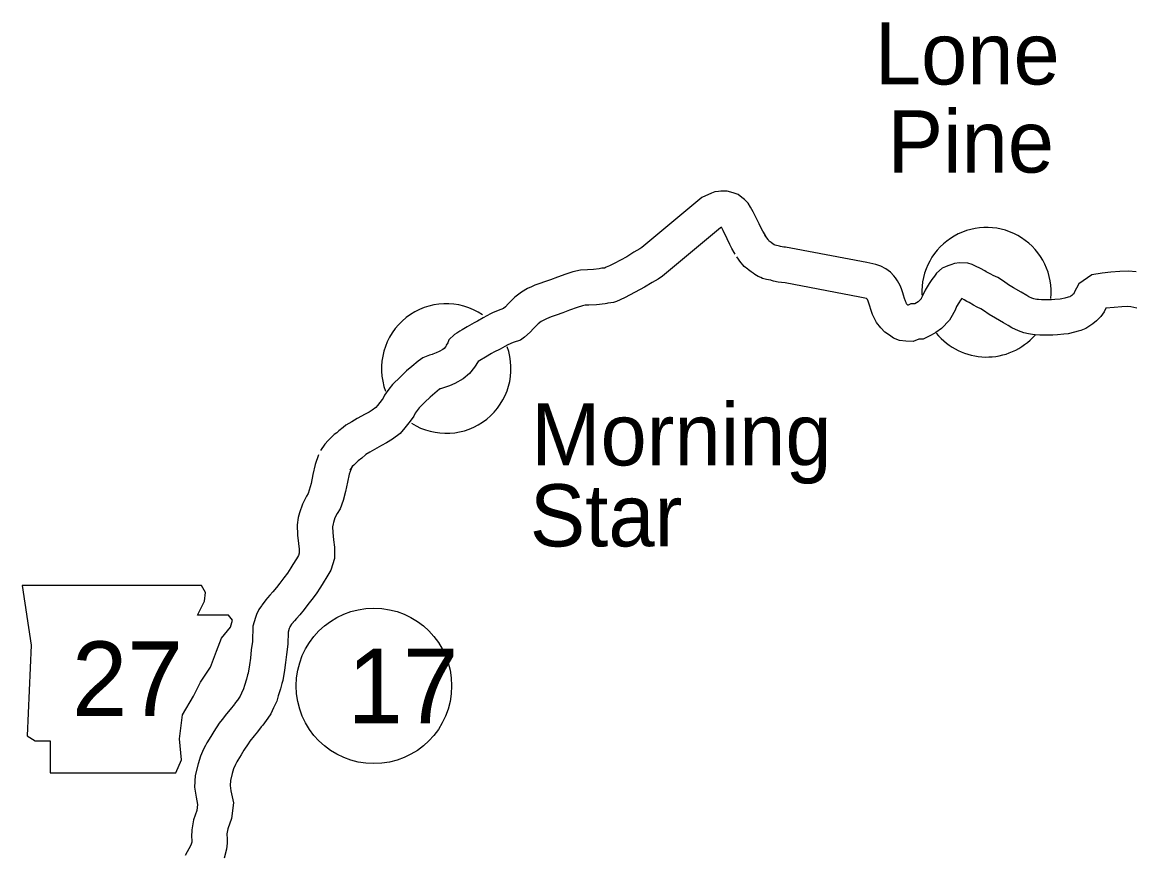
# Model space of a CAD drawing. Extents: x -939622 to -934245, y 1383184 to 1385301.
# Drawn here: x -934965.88 to -934937.51, y 1384077.93 to 1384099.07 of the extents above; entities that cross this region are included whole.
import ezdxf

# ---------------------------------------------------------------- set-up
doc = ezdxf.new("R2010")
doc.units = 0
for name, color, linetype in [('Level 10', 7, 'Continuous'), ('Level 21', 7, 'Continuous'), ('Level 24', 7, 'Continuous'), ('Level 27', 7, 'Continuous')]:
    doc.layers.add(name, color=color, linetype=linetype)

msp = doc.modelspace()

# ---------------------------------------------------------------- linework, layer by layer
at = {"layer": 'Level 10'}
for points in [[(-934946.915, 1384093.584), (-934946.952, 1384093.656), (-934947.011, 1384093.751), (-934947.044, 1384093.816), (-934947.105, 1384093.944), (-934947.21, 1384094.159), (-934947.252, 1384094.248), (-934947.285, 1384094.309), (-934947.324, 1384094.368), (-934947.379, 1384094.464), (-934947.477, 1384094.563), (-934947.545, 1384094.607), (-934947.633, 1384094.685), (-934947.764, 1384094.733), (-934947.918, 1384094.775), (-934948.018, 1384094.775), (-934948.076, 1384094.771), (-934948.137, 1384094.767), (-934948.232, 1384094.753), (-934948.318, 1384094.724), (-934948.566, 1384094.611), (-934950.094, 1384093.336), (-934950.142, 1384093.306), (-934950.299, 1384093.215), (-934950.477, 1384093.101), (-934950.797, 1384092.928), (-934950.919, 1384092.869), (-934950.996, 1384092.833), (-934951.029, 1384092.819), (-934951.041, 1384092.812), (-934951.046, 1384092.812), (-934951.107, 1384092.808), (-934951.179, 1384092.793), (-934951.32, 1384092.774), (-934951.474, 1384092.77), (-934951.658, 1384092.762), (-934951.847, 1384092.719), (-934952.028, 1384092.66), (-934952.238, 1384092.585), (-934952.418, 1384092.518), (-934952.57, 1384092.461), (-934952.692, 1384092.421), (-934952.815, 1384092.377), (-934952.9, 1384092.335), (-934953.001, 1384092.292), (-934953.154, 1384092.199), (-934953.325, 1384092.073), (-934953.496, 1384091.899), (-934953.563, 1384091.829), (-934953.615, 1384091.782), (-934953.686, 1384091.757), (-934953.876, 1384091.681), (-934953.944, 1384091.648), (-934954.132, 1384091.543), (-934954.282, 1384091.464), (-934954.362, 1384091.421), (-934954.537, 1384091.319), (-934954.672, 1384091.237), (-934954.726, 1384091.207), (-934954.801, 1384091.159), (-934954.861, 1384091.119), (-934955.005, 1384090.984), (-934955.036, 1384090.911), (-934955.077, 1384090.847), (-934955.088, 1384090.813), (-934955.089, 1384090.81), (-934955.125, 1384090.766), (-934955.16, 1384090.737), (-934955.252, 1384090.686), (-934955.333, 1384090.651), (-934955.419, 1384090.618), (-934955.43, 1384090.615), (-934955.504, 1384090.599), (-934955.668, 1384090.529), (-934955.792, 1384090.445), (-934955.947, 1384090.31), (-934956.083, 1384090.197), (-934956.243, 1384090.047), (-934956.442, 1384089.851), (-934956.535, 1384089.728), (-934956.647, 1384089.579), (-934956.68, 1384089.504), (-934956.71, 1384089.464), (-934956.825, 1384089.315), (-934956.872, 1384089.261), (-934956.958, 1384089.195), (-934957.036, 1384089.145), (-934957.139, 1384089.094), (-934957.346, 1384088.98), (-934957.483, 1384088.9), (-934957.633, 1384088.809), (-934957.703, 1384088.754), (-934957.807, 1384088.666), (-934957.861, 1384088.621), (-934957.929, 1384088.575), (-934958.079, 1384088.421), (-934958.165, 1384088.331), (-934958.276, 1384088.164)], [(-934947.713, 1384093.168), (-934947.735, 1384093.211), (-934947.796, 1384093.308), (-934947.852, 1384093.418), (-934947.916, 1384093.555), (-934948.02, 1384093.768), (-934948.055, 1384093.841), (-934948.058, 1384093.846), (-934948.062, 1384093.852), (-934948.083, 1384093.842), (-934949.564, 1384092.606), (-934949.678, 1384092.534), (-934949.832, 1384092.445), (-934950.02, 1384092.325), (-934950.385, 1384092.128), (-934950.533, 1384092.056), (-934950.624, 1384092.013), (-934950.645, 1384092.004), (-934950.735, 1384091.96), (-934950.814, 1384091.94), (-934950.881, 1384091.926), (-934950.958, 1384091.916), (-934950.986, 1384091.914), (-934951.029, 1384091.905), (-934951.247, 1384091.876), (-934951.441, 1384091.87), (-934951.538, 1384091.866), (-934951.607, 1384091.85), (-934951.738, 1384091.808), (-934951.93, 1384091.739), (-934952.104, 1384091.675), (-934952.27, 1384091.612), (-934952.4, 1384091.569), (-934952.463, 1384091.547), (-934952.522, 1384091.518), (-934952.588, 1384091.489), (-934952.652, 1384091.451), (-934952.733, 1384091.391), (-934952.851, 1384091.271), (-934952.94, 1384091.179), (-934953.077, 1384091.057), (-934953.181, 1384090.981), (-934953.369, 1384090.915), (-934953.508, 1384090.859), (-934953.525, 1384090.851), (-934953.703, 1384090.752), (-934953.858, 1384090.67), (-934953.923, 1384090.635), (-934954.078, 1384090.545), (-934954.219, 1384090.46), (-934954.264, 1384090.435), (-934954.355, 1384090.287), (-934954.481, 1384090.132), (-934954.645, 1384089.994), (-934954.853, 1384089.878), (-934954.994, 1384089.817), (-934955.142, 1384089.76), (-934955.221, 1384089.739), (-934955.231, 1384089.737), (-934955.234, 1384089.736), (-934955.242, 1384089.73), (-934955.364, 1384089.625), (-934955.486, 1384089.523), (-934955.62, 1384089.397), (-934955.764, 1384089.256), (-934955.815, 1384089.187), (-934955.866, 1384089.121), (-934955.899, 1384089.046), (-934955.995, 1384088.918), (-934956.126, 1384088.748), (-934956.248, 1384088.604), (-934956.444, 1384088.455), (-934956.594, 1384088.36), (-934956.72, 1384088.297), (-934956.903, 1384088.197), (-934957.024, 1384088.126), (-934957.12, 1384088.068), (-934957.134, 1384088.057), (-934957.228, 1384087.977), (-934957.318, 1384087.902), (-934957.347, 1384087.883), (-934957.431, 1384087.796), (-934957.459, 1384087.767), (-934957.528, 1384087.664)], [(-934938.631, 1384092.639), (-934938.959, 1384092.414), (-934939.073, 1384092.193), (-934939.088, 1384092.16), (-934939.111, 1384092.138), (-934939.139, 1384092.115), (-934939.163, 1384092.099), (-934939.179, 1384092.089), (-934939.189, 1384092.085), (-934939.23, 1384092.074), (-934939.313, 1384092.048), (-934939.388, 1384092.029), (-934939.435, 1384092.024), (-934939.574, 1384092.011), (-934939.651, 1384092.006), (-934939.805, 1384092.004), (-934939.908, 1384092.007), (-934939.989, 1384092.012), (-934940.026, 1384092.016), (-934940.075, 1384092.022), (-934940.103, 1384092.029), (-934940.156, 1384092.048), (-934940.233, 1384092.083), (-934940.283, 1384092.115), (-934940.424, 1384092.201), (-934940.627, 1384092.313), (-934940.75, 1384092.388), (-934940.88, 1384092.479), (-934941.025, 1384092.575), (-934941.144, 1384092.626), (-934941.196, 1384092.656), (-934941.316, 1384092.722), (-934941.357, 1384092.745), (-934941.46, 1384092.806), (-934941.59, 1384092.866), (-934941.675, 1384092.903), (-934941.783, 1384092.939), (-934941.995, 1384092.946), (-934942.122, 1384092.93), (-934942.222, 1384092.897), (-934942.296, 1384092.871), (-934942.352, 1384092.846), (-934942.44, 1384092.807), (-934942.583, 1384092.68), (-934942.633, 1384092.61), (-934942.7, 1384092.522), (-934942.772, 1384092.417), (-934942.877, 1384092.247), (-934942.93, 1384092.124), (-934942.946, 1384092.092), (-934942.973, 1384092.04), (-934942.977, 1384092.034), (-934943.052, 1384091.957), (-934943.094, 1384091.926), (-934943.135, 1384091.902), (-934943.237, 1384091.899), (-934943.308, 1384091.868), (-934943.315, 1384091.872), (-934943.33, 1384091.888), (-934943.346, 1384091.907), (-934943.36, 1384091.938), (-934943.378, 1384091.973), (-934943.4, 1384092.042), (-934943.426, 1384092.121), (-934943.445, 1384092.18), (-934943.476, 1384092.288), (-934943.512, 1384092.366), (-934943.574, 1384092.487), (-934943.633, 1384092.568), (-934943.673, 1384092.619), (-934943.757, 1384092.709), (-934943.872, 1384092.794), (-934943.999, 1384092.86), (-934944.127, 1384092.905), (-934944.36, 1384092.955), (-934946.296, 1384093.324), (-934946.428, 1384093.343), (-934946.474, 1384093.347), (-934946.518, 1384093.357), (-934946.557, 1384093.367), (-934946.584, 1384093.374), (-934946.691, 1384093.401), (-934946.718, 1384093.405), (-934946.757, 1384093.435), (-934946.787, 1384093.453), (-934946.798, 1384093.461), (-934946.846, 1384093.501), (-934946.853, 1384093.506), (-934946.872, 1384093.541), (-934946.959, 1384093.652)], [(-934938.268, 1384091.789), (-934938.31, 1384091.698), (-934938.395, 1384091.577), (-934938.508, 1384091.469), (-934938.601, 1384091.39), (-934938.679, 1384091.34), (-934938.777, 1384091.278), (-934938.911, 1384091.228), (-934938.978, 1384091.21), (-934939.069, 1384091.182), (-934939.228, 1384091.141), (-934939.343, 1384091.129), (-934939.503, 1384091.113), (-934939.618, 1384091.106), (-934939.811, 1384091.104), (-934939.948, 1384091.107), (-934940.071, 1384091.115), (-934940.135, 1384091.123), (-934940.237, 1384091.135), (-934940.358, 1384091.165), (-934940.496, 1384091.213), (-934940.665, 1384091.292), (-934940.758, 1384091.351), (-934940.875, 1384091.422), (-934941.078, 1384091.534), (-934941.243, 1384091.635), (-934941.388, 1384091.736), (-934941.452, 1384091.779), (-934941.549, 1384091.82), (-934941.64, 1384091.873), (-934941.753, 1384091.935), (-934941.808, 1384091.966), (-934941.879, 1384092.008), (-934941.939, 1384092.036), (-934941.97, 1384091.995), (-934942.018, 1384091.925), (-934942.076, 1384091.831), (-934942.113, 1384091.744), (-934942.145, 1384091.681), (-934942.184, 1384091.606), (-934942.253, 1384091.486), (-934942.461, 1384091.275), (-934942.598, 1384091.174), (-934942.717, 1384091.104), (-934942.924, 1384091.007), (-934943.037, 1384091.004), (-934943.183, 1384090.94), (-934943.362, 1384090.949), (-934943.525, 1384090.967), (-934943.678, 1384091.03), (-934943.782, 1384091.101), (-934943.899, 1384091.184), (-934944.003, 1384091.289), (-934944.114, 1384091.427), (-934944.17, 1384091.546), (-934944.213, 1384091.631), (-934944.255, 1384091.761), (-934944.283, 1384091.845), (-934944.306, 1384091.919), (-934944.322, 1384091.973), (-934944.322, 1384091.973), (-934944.343, 1384092.015), (-934944.35, 1384092.024), (-934944.355, 1384092.031), (-934944.36, 1384092.034), (-934944.371, 1384092.037), (-934944.538, 1384092.073), (-934946.442, 1384092.436), (-934946.531, 1384092.448), (-934946.616, 1384092.456), (-934946.735, 1384092.483), (-934946.785, 1384092.497), (-934946.806, 1384092.502), (-934946.867, 1384092.518), (-934946.912, 1384092.524), (-934947.015, 1384092.552), (-934947.058, 1384092.571), (-934947.131, 1384092.599), (-934947.216, 1384092.654), (-934947.256, 1384092.684), (-934947.309, 1384092.714), (-934947.376, 1384092.772), (-934947.394, 1384092.787), (-934947.483, 1384092.85), (-934947.596, 1384092.991), (-934947.625, 1384093.042), (-934947.669, 1384093.1)], [(-934937.501, 1384092.719), (-934937.694, 1384092.732), (-934937.911, 1384092.726), (-934938.142, 1384092.707), (-934938.363, 1384092.684), (-934938.631, 1384092.639)], [(-934937.484, 1384091.793), (-934937.63, 1384091.826), (-934937.712, 1384091.831), (-934937.861, 1384091.827), (-934938.061, 1384091.811), (-934938.268, 1384091.789)], [(-934958.329, 1384088.055), (-934958.411, 1384087.809), (-934958.471, 1384087.556), (-934958.519, 1384087.331), (-934958.563, 1384087.161), (-934958.595, 1384087.075), (-934958.637, 1384087.003), (-934958.74, 1384086.805), (-934958.816, 1384086.583), (-934958.844, 1384086.463), (-934958.87, 1384086.271), (-934958.86, 1384086.012), (-934958.838, 1384085.799), (-934958.823, 1384085.657), (-934958.823, 1384085.555), (-934958.842, 1384085.492), (-934958.893, 1384085.408), (-934958.979, 1384085.261), (-934959.03, 1384085.179), (-934959.122, 1384085.044), (-934959.213, 1384084.923), (-934959.313, 1384084.793), (-934959.399, 1384084.682), (-934959.493, 1384084.569), (-934959.568, 1384084.483), (-934959.626, 1384084.416), (-934959.667, 1384084.368), (-934959.688, 1384084.342), (-934959.774, 1384084.229), (-934959.781, 1384084.214), (-934959.846, 1384084.12), (-934959.904, 1384083.993), (-934959.93, 1384083.912), (-934960.002, 1384083.694), (-934960.009, 1384083.305), (-934960.04, 1384083.092), (-934960.065, 1384082.88), (-934960.088, 1384082.71), (-934960.123, 1384082.495), (-934960.134, 1384082.453), (-934960.161, 1384082.346), (-934960.212, 1384082.184), (-934960.238, 1384082.099), (-934960.286, 1384081.992), (-934960.323, 1384081.916), (-934960.36, 1384081.864), (-934960.396, 1384081.811), (-934960.44, 1384081.752), (-934960.457, 1384081.725), (-934960.472, 1384081.708), (-934960.58, 1384081.573), (-934960.671, 1384081.464), (-934960.784, 1384081.32), (-934960.86, 1384081.221), (-934960.995, 1384081.009), (-934961.069, 1384080.887), (-934961.171, 1384080.722), (-934961.204, 1384080.656), (-934961.254, 1384080.565), (-934961.331, 1384080.381), (-934961.398, 1384080.188), (-934961.467, 1384079.891), (-934961.484, 1384079.596), (-934961.446, 1384079.34), (-934961.426, 1384079.245), (-934961.408, 1384079.154)], [(-934957.475, 1384087.772), (-934957.544, 1384087.562), (-934957.593, 1384087.358), (-934957.643, 1384087.126), (-934957.702, 1384086.893), (-934957.779, 1384086.685), (-934957.851, 1384086.565), (-934957.91, 1384086.45), (-934957.949, 1384086.335), (-934957.958, 1384086.299), (-934957.968, 1384086.227), (-934957.962, 1384086.077), (-934957.943, 1384085.893), (-934957.923, 1384085.704), (-934957.924, 1384085.421), (-934958.013, 1384085.123), (-934958.119, 1384084.949), (-934958.208, 1384084.796), (-934958.277, 1384084.686), (-934958.39, 1384084.52), (-934958.497, 1384084.377), (-934958.601, 1384084.243), (-934958.696, 1384084.12), (-934958.807, 1384083.987), (-934958.888, 1384083.893), (-934958.944, 1384083.828), (-934958.975, 1384083.793), (-934958.978, 1384083.788), (-934959.014, 1384083.742), (-934959.061, 1384083.674), (-934959.063, 1384083.669), (-934959.073, 1384083.635), (-934959.104, 1384083.541), (-934959.111, 1384083.232), (-934959.147, 1384082.976), (-934959.172, 1384082.768), (-934959.198, 1384082.577), (-934959.241, 1384082.311), (-934959.261, 1384082.233), (-934959.295, 1384082.099), (-934959.352, 1384081.919), (-934959.393, 1384081.781), (-934959.471, 1384081.612), (-934959.543, 1384081.46), (-934959.621, 1384081.35), (-934959.663, 1384081.289), (-934959.703, 1384081.234), (-934959.745, 1384081.171), (-934959.785, 1384081.127), (-934959.882, 1384081.005), (-934959.971, 1384080.898), (-934960.075, 1384080.766), (-934960.124, 1384080.702), (-934960.23, 1384080.536), (-934960.301, 1384080.418), (-934960.385, 1384080.282), (-934960.406, 1384080.24), (-934960.441, 1384080.175), (-934960.49, 1384080.058), (-934960.532, 1384079.939), (-934960.573, 1384079.762), (-934960.58, 1384079.636), (-934960.56, 1384079.5), (-934960.544, 1384079.426), (-934960.498, 1384079.193)], [(-934961.408, 1384079.154), (-934961.425, 1384079.001), (-934961.511, 1384078.767), (-934961.555, 1384078.507), (-934961.566, 1384078.333), (-934961.552, 1384078.242), (-934961.552, 1384078.238), (-934961.559, 1384078.194), (-934961.579, 1384078.114), (-934961.725, 1384077.853)], [(-934960.498, 1384079.193), (-934960.542, 1384078.793), (-934960.637, 1384078.534), (-934960.66, 1384078.403), (-934960.662, 1384078.373), (-934960.652, 1384078.308), (-934960.652, 1384078.167), (-934960.676, 1384078.013), (-934960.734, 1384077.786)]]:
    msp.add_lwpolyline(points, dxfattribs=at)
at = {"layer": 'Level 21'}
msp.add_lwpolyline([(-934965.875, 1384084.733), (-934965.647, 1384083.211), (-934965.748, 1384080.901), (-934965.545, 1384080.775), (-934965.165, 1384080.775), (-934965.165, 1384079.962), (-934961.967, 1384079.962), (-934961.815, 1384080.292), (-934961.866, 1384080.825), (-934961.79, 1384081.434), (-934961.51, 1384081.916), (-934961.333, 1384082.272), (-934961.079, 1384082.652), (-934960.927, 1384083.058), (-934960.8, 1384083.388), (-934960.571, 1384083.667), (-934960.521, 1384083.845), (-934960.622, 1384083.972), (-934961.409, 1384083.972), (-934961.231, 1384084.327), (-934961.206, 1384084.556), (-934961.311, 1384084.731)], close=True, dxfattribs=at)
at = {"layer": 'Level 24'}
for centre, start, end in [((-934941.311, 1384092.198), 354.4562, 182.5188), ((-934955.074, 1384090.256), 55.9192, 200.6212), ((-934941.311, 1384092.198), 219.2418, 318.5468), ((-934955.074, 1384090.256), 237.651, 19.633)]:
    msp.add_arc(centre, 1.65, start, end, dxfattribs=at)
at = {"layer": 'Level 27'}
msp.add_circle((-934956.916, 1384082.174), 1.98, dxfattribs=at)

# ---------------------------------------------------------------- texts
at = {"layer": 'Level 21'}
msp.add_text('27', height=1.9008, dxfattribs=at).set_placement((-934964.611, 1384081.405))
at = {"layer": 'Level 24'}
for s, p in [('Lone', (-934944.156, 1384097.489)), ('Pine', (-934943.829, 1384095.245)), ('Morning', (-934952.909, 1384087.789)), ('Star', (-934952.946, 1384085.725))]:
    msp.add_text(s, height=1.584, dxfattribs=at).set_placement(p)
at = {"layer": 'Level 27'}
msp.add_text('17', height=1.9008, dxfattribs=at).set_placement((-934957.589, 1384081.224))

doc.saveas('drawing.dxf')
